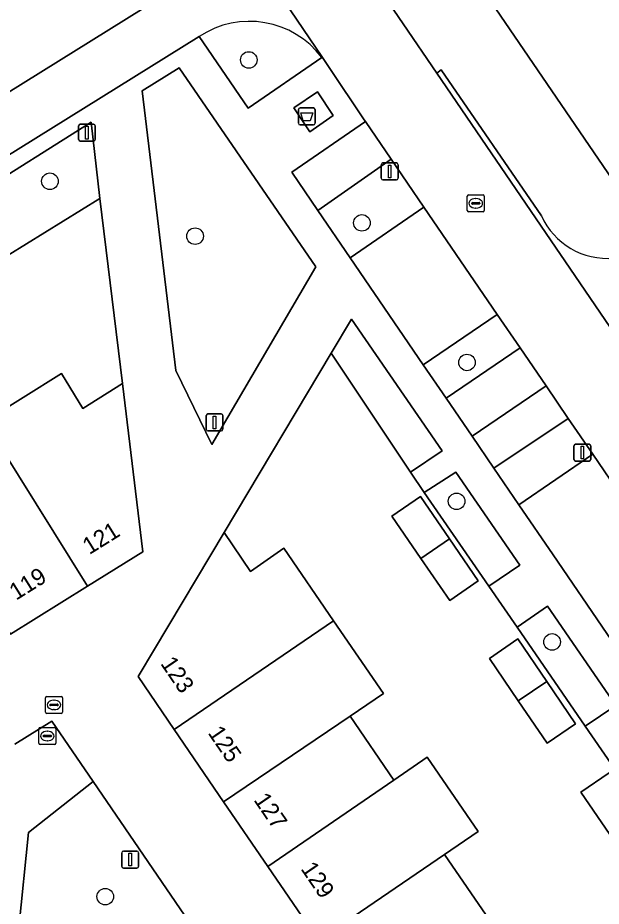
# Model space of a CAD drawing. Extents: x 155275 to 156265, y 382654 to 383635.
# Drawn here: x 155494.7 to 155529.1, y 383016 to 383068.5 of the extents above; entities that cross this region are included whole.
import ezdxf

# ---------------------------------------------------------------- set-up
doc = ezdxf.new("R2010")
doc.units = 0
for name, color, linetype in [('IMGEO_Afval_apart_plaats', 7, 'Continuous'), ('IMGEO_Boom', 7, 'Continuous'), ('IMGEO_Erf', 7, 'Continuous'), ('IMGEO_Groenvoorziening', 7, 'Continuous'), ('IMGEO_Lichtmast', 7, 'Continuous'), ('IMGEO_Pand', 7, 'Continuous'), ('IMGEO_Pand_nummerreeks', 7, 'Continuous'), ('IMGEO_Parkeervlak_halfverhard', 7, 'Continuous'), ('IMGEO_Rijbaan_lokaal_gesloten', 7, 'Continuous'), ('IMGEO_Rijbaan_lokaal_halfverhard', 7, 'Continuous'), ('IMGEO_Rijbaan_lokaal_open', 7, 'Continuous'), ('IMGEO_Rioolput', 7, 'Continuous'), ('IMGEO_Voetpad_gesloten', 7, 'Continuous'), ('IMGEO_Voetpad_halfverhard', 7, 'Continuous'), ('IMGEO_Voetpad_open', 7, 'Continuous')]:
    doc.layers.add(name, color=color, linetype=linetype)

msp = doc.modelspace()

# ---------------------------------------------------------------- linework, layer by layer
at = {"layer": 'IMGEO_Afval_apart_plaats'}
for p, q in [((155511.229, 383062.277), (155511.229, 383063.077)), ((155511.229, 383063.077), (155511.229, 383062.277)), ((155511.329, 383063.177), (155512.119, 383063.177)), ((155512.119, 383063.177), (155511.329, 383063.177)), ((155512.219, 383063.077), (155512.219, 383062.277)), ((155512.219, 383062.277), (155512.219, 383063.077)), ((155512.119, 383062.177), (155511.329, 383062.177)), ((155511.329, 383062.177), (155512.119, 383062.177))]:
    msp.add_line(p, q, dxfattribs=at)
msp.add_lwpolyline([(155511.372, 383062.891), (155512.076, 383062.891), (155511.927, 383062.421), (155511.521, 383062.421), (155511.372, 383062.891)], dxfattribs=at)
for centre, start, end in [((155511.329, 383063.077), 90, 180), ((155511.329, 383063.077), 90, 180), ((155512.119, 383063.077), 0, 90), ((155512.119, 383063.077), 360, 90), ((155511.329, 383062.277), 180, 270), ((155511.329, 383062.277), 180, 270), ((155512.119, 383062.277), 270, 0), ((155512.119, 383062.277), 270, 0)]:
    msp.add_arc(centre, 0.1, start, end, dxfattribs=at)
at = {"layer": 'IMGEO_Boom'}
for centre in [(155508.301, 383066.013), (155496.555, 383058.843), (155514.983, 383056.382), (155505.131, 383055.598), (155521.188, 383048.133), (155520.574, 383039.927), (155526.214, 383031.615), (155499.825, 383016.56)]:
    msp.add_circle(centre, 0.489, dxfattribs=at)
at = {"layer": 'IMGEO_Erf'}
for points in [[(155492.7, 383044.639), (155497.239, 383047.471), (155498.501, 383045.416), (155500.833, 383046.897), (155499.51, 383057.814), (155494.099, 383054.469)], [(155538.976, 383010.755), (155535.116, 383016.465), (155533.583, 383018.687), (155529.705, 383024.413), (155528.173, 383026.638), (155524.149, 383032.494), (155522.483, 383034.916), (155518.652, 383040.451), (155517.86, 383041.646), (155513.176, 383048.683), (155506.846, 383038.081), (155508.409, 383035.787), (155510.375, 383037.164), (155513.314, 383032.864), (155516.252, 383028.563), (155514.281, 383027.227), (155516.869, 383023.449), (155518.841, 383024.799), (155521.842, 383020.402), (155519.867, 383019.056), (155522.538, 383015.144)]]:
    msp.add_lwpolyline(points, dxfattribs=at)
for points in [[(155516.758, 383039.046), (155518.434, 383040.211), (155520.15, 383037.703), (155521.851, 383035.217), (155520.17, 383034.055), (155518.464, 383036.551)], [(155522.51, 383030.636), (155524.2, 383031.789), (155525.903, 383029.285), (155527.605, 383026.783), (155525.917, 383025.633), (155524.214, 383028.135)], [(155527.915, 383022.737), (155529.594, 383023.872), (155531.297, 383021.366), (155532.993, 383018.871), (155531.319, 383017.717), (155529.617, 383020.227)]]:
    msp.add_lwpolyline(points, close=True, dxfattribs=at)
at = {"layer": 'IMGEO_Groenvoorziening'}
for points in [[(155480.034, 383158.875), (155477.826, 383162.127), (155472.813, 383162.127), (155468.617, 383161.331), (155465.995, 383160.571), (155463.849, 383159.263), (155462.233, 383157.915), (155532.26, 383055.303), (155545.152, 383064.126), (155544.457, 383065.142), (155543.795, 383064.763), (155530.65, 383083.861), (155531.326, 383084.304), (155531.269, 383084.388), (155521.541, 383098.327)], [(155505.089, 383070.96), (155505.341, 383071.117), (155500.609, 383077.909), (155490.494, 383071.616), (155489.509, 383067.105), (155491.727, 383066.588), (155491.921, 383066.543), (155491.778, 383065.902), (155490.937, 383062.142)], [(155504.189, 383065.544), (155501.998, 383064.178), (155503.994, 383047.661), (155506.121, 383043.288), (155512.262, 383053.791)], [(155499.51, 383057.814), (155498.997, 383062.33), (155491.987, 383057.925), (155494.099, 383054.469)], [(155516.715, 383060.139), (155512.384, 383057.123), (155514.293, 383054.326), (155518.639, 383057.32)], [(155524.323, 383048.993), (155522.97, 383050.975), (155518.609, 383048), (155519.962, 383046.019)], [(155514.371, 383050.684), (155513.176, 383048.683), (155517.86, 383041.646), (155519.716, 383042.9)], [(155528.615, 383042.705), (155527.168, 383044.825), (155522.777, 383041.893), (155524.258, 383039.723)], [(155520.52, 383041.652), (155518.652, 383040.451), (155522.483, 383034.916), (155524.302, 383036.142)], [(155525.952, 383033.725), (155524.149, 383032.494), (155528.173, 383026.638), (155529.978, 383027.86)], [(155499.11, 383023.363), (155495.284, 383020.355), (155494.716, 383014.712), (155510.653, 382998.512), (155510.321, 382989), (155513.039, 382987.973), (155521.538, 382990.521)]]:
    msp.add_lwpolyline(points, close=True, dxfattribs=at)
for points in [[(155462.233, 383157.915), (155462.079, 383157.786), (155460.804, 383156.197), (155460.205, 383154.218), (155460.309, 383152.942), (155463.293, 383147.493), (155476.061, 383129.31), (155480.081, 383123.249), (155485.32, 383114.545), (155492.386, 383101.857), (155501.64, 383091.213), (155505.492, 383085.671), (155519.413, 383065.239), (155519.67, 383065.419), (155525.582, 383056.805)], [(155531.844, 383055.018), (155532.26, 383055.303), (155462.233, 383157.915)], [(155505.376, 383067.393), (155508.267, 383063.157), (155512.623, 383066.148)]]:
    msp.add_lwpolyline(points, dxfattribs=at)
for centre, radius, start, end in [((155508.343, 383062.951), 5.342, 36.7626, 123.7414), ((155529.463, 383058.536), 4.25, 204.0413, 275.3443)]:
    msp.add_arc(centre, radius, start, end, dxfattribs=at)
at = {"layer": 'IMGEO_Lichtmast'}
for p, q in [((155498.245, 383061.315), (155498.245, 383062.115)), ((155498.245, 383062.115), (155498.245, 383061.315)), ((155498.345, 383062.215), (155499.135, 383062.215)), ((155499.135, 383062.215), (155498.345, 383062.215)), ((155499.235, 383062.115), (155499.235, 383061.315)), ((155499.235, 383061.315), (155499.235, 383062.115)), ((155499.135, 383061.215), (155498.345, 383061.215)), ((155498.345, 383061.215), (155499.135, 383061.215)), ((155516.126, 383059.023), (155516.126, 383059.823)), ((155516.126, 383059.823), (155516.126, 383059.023)), ((155516.226, 383059.923), (155517.016, 383059.923)), ((155517.016, 383059.923), (155516.226, 383059.923)), ((155517.116, 383059.823), (155517.116, 383059.023)), ((155517.116, 383059.023), (155517.116, 383059.823)), ((155517.016, 383058.923), (155516.226, 383058.923)), ((155516.226, 383058.923), (155517.016, 383058.923)), ((155505.787, 383044.19), (155505.787, 383044.99)), ((155505.787, 383044.99), (155505.787, 383044.19)), ((155505.887, 383045.09), (155506.677, 383045.09)), ((155506.677, 383045.09), (155505.887, 383045.09)), ((155506.777, 383044.99), (155506.777, 383044.19)), ((155506.777, 383044.19), (155506.777, 383044.99)), ((155506.677, 383044.09), (155505.887, 383044.09)), ((155505.887, 383044.09), (155506.677, 383044.09)), ((155527.505, 383042.403), (155527.505, 383043.203)), ((155527.505, 383043.203), (155527.505, 383042.403)), ((155527.605, 383043.303), (155528.395, 383043.303)), ((155528.395, 383043.303), (155527.605, 383043.303)), ((155528.495, 383043.203), (155528.495, 383042.403)), ((155528.495, 383042.403), (155528.495, 383043.203)), ((155528.395, 383042.303), (155527.605, 383042.303)), ((155527.605, 383042.303), (155528.395, 383042.303)), ((155500.798, 383018.351), (155500.798, 383019.151)), ((155500.798, 383019.151), (155500.798, 383018.351)), ((155500.898, 383019.251), (155501.688, 383019.251)), ((155501.688, 383019.251), (155500.898, 383019.251)), ((155501.788, 383019.151), (155501.788, 383018.351)), ((155501.788, 383018.351), (155501.788, 383019.151)), ((155501.688, 383018.251), (155500.898, 383018.251)), ((155500.898, 383018.251), (155501.688, 383018.251))]:
    msp.add_line(p, q, dxfattribs=at)
for points in [[(155498.665, 383062.09), (155498.815, 383062.09), (155498.815, 383061.34), (155498.665, 383061.34), (155498.665, 383062.09)], [(155516.546, 383059.798), (155516.696, 383059.798), (155516.696, 383059.048), (155516.546, 383059.048), (155516.546, 383059.798)], [(155506.207, 383044.965), (155506.357, 383044.965), (155506.357, 383044.215), (155506.207, 383044.215), (155506.207, 383044.965)], [(155527.925, 383043.178), (155528.075, 383043.178), (155528.075, 383042.428), (155527.925, 383042.428), (155527.925, 383043.178)], [(155501.218, 383019.126), (155501.368, 383019.126), (155501.368, 383018.376), (155501.218, 383018.376), (155501.218, 383019.126)]]:
    msp.add_lwpolyline(points, dxfattribs=at)
for centre, start, end in [((155498.345, 383062.115), 90, 180), ((155498.345, 383062.115), 90, 180), ((155499.135, 383062.115), 0, 90), ((155499.135, 383062.115), 360, 90), ((155498.345, 383061.315), 180, 270), ((155498.345, 383061.315), 180, 270), ((155499.135, 383061.315), 270, 0), ((155499.135, 383061.315), 270, 0), ((155516.226, 383059.823), 90, 180), ((155516.226, 383059.823), 90, 180), ((155517.016, 383059.823), 0, 90), ((155517.016, 383059.823), 360, 90), ((155516.226, 383059.023), 180, 270), ((155516.226, 383059.023), 180, 270), ((155517.016, 383059.023), 270, 0), ((155517.016, 383059.023), 270, 0), ((155505.887, 383044.99), 90, 180), ((155505.887, 383044.99), 90, 180), ((155506.677, 383044.99), 0, 90), ((155506.677, 383044.99), 360, 90), ((155505.887, 383044.19), 180, 270), ((155505.887, 383044.19), 180, 270), ((155506.677, 383044.19), 270, 0), ((155506.677, 383044.19), 270, 0), ((155527.605, 383043.203), 90, 180), ((155527.605, 383043.203), 90, 180), ((155528.395, 383043.203), 0, 90), ((155528.395, 383043.203), 360, 90), ((155527.605, 383042.403), 180, 270), ((155527.605, 383042.403), 180, 270), ((155528.395, 383042.403), 270, 0), ((155528.395, 383042.403), 270, 0), ((155500.898, 383019.151), 90, 180), ((155500.898, 383019.151), 90, 180), ((155501.688, 383019.151), 0, 90), ((155501.688, 383019.151), 360, 90), ((155500.898, 383018.351), 180, 270), ((155500.898, 383018.351), 180, 270), ((155501.688, 383018.351), 270, 0), ((155501.688, 383018.351), 270, 0)]:
    msp.add_arc(centre, 0.1, start, end, dxfattribs=at)
at = {"layer": 'IMGEO_Pand'}
for points in [[(155500.833, 383046.897), (155498.501, 383045.416), (155497.239, 383047.471), (155492.7, 383044.639), (155498.771, 383034.907), (155502.035, 383036.942)], [(155492.7, 383044.639), (155488.16, 383041.806), (155488.8, 383040.778), (155494.221, 383032.071), (155498.771, 383034.907)], [(155516.758, 383039.046), (155518.464, 383036.551), (155520.15, 383037.703), (155518.434, 383040.211)], [(155513.314, 383032.864), (155510.375, 383037.164), (155508.409, 383035.787), (155506.846, 383038.081), (155502.73, 383031.188), (155501.761, 383029.566), (155503.901, 383026.432)], [(155520.15, 383037.703), (155518.464, 383036.551), (155520.17, 383034.055), (155521.851, 383035.217)], [(155513.314, 383032.864), (155503.901, 383026.432), (155506.815, 383022.166), (155514.281, 383027.227), (155516.252, 383028.563)], [(155522.51, 383030.636), (155524.214, 383028.135), (155525.903, 383029.285), (155524.2, 383031.789)], [(155525.903, 383029.285), (155524.214, 383028.135), (155525.917, 383025.633), (155527.605, 383026.783)], [(155514.281, 383027.227), (155506.815, 383022.166), (155509.422, 383018.351), (155516.869, 383023.449)], [(155518.841, 383024.799), (155516.869, 383023.449), (155509.422, 383018.351), (155512.411, 383013.974), (155519.867, 383019.056), (155521.842, 383020.402)], [(155527.915, 383022.737), (155529.617, 383020.227), (155531.297, 383021.366), (155529.594, 383023.872)], [(155519.867, 383019.056), (155512.411, 383013.974), (155515.087, 383010.056), (155522.538, 383015.144)]]:
    msp.add_lwpolyline(points, close=True, dxfattribs=at)
at = {"layer": 'IMGEO_Parkeervlak_halfverhard'}
for points in [[(155516.715, 383060.139), (155515.187, 383062.378), (155510.85, 383059.371), (155512.384, 383057.123)], [(155518.639, 383057.32), (155514.293, 383054.326), (155518.609, 383048), (155522.97, 383050.975)], [(155525.859, 383046.743), (155524.323, 383048.993), (155519.962, 383046.019), (155521.488, 383043.782)], [(155530.325, 383040.2), (155528.615, 383042.705), (155524.258, 383039.723), (155526.283, 383036.755), (155532.625, 383027.467), (155536.982, 383030.447)]]:
    msp.add_lwpolyline(points, close=True, dxfattribs=at)
at = {"layer": 'IMGEO_Rijbaan_lokaal_gesloten'}
for points in [[(155566.438, 382996.221), (155519.413, 383065.239), (155505.492, 383085.671)], [(155508.13, 383072.855), (155512.648, 383066.165), (155513.05, 383065.571), (155515.122, 383062.473), (155515.187, 383062.378), (155516.715, 383060.139), (155518.639, 383057.32), (155522.97, 383050.975), (155524.323, 383048.993), (155525.859, 383046.743), (155527.168, 383044.825), (155528.615, 383042.705), (155530.325, 383040.2), (155536.982, 383030.447), (155539.899, 383026.172), (155542.675, 383022.106), (155544.11, 383020.003), (155548.423, 383013.685)]]:
    msp.add_lwpolyline(points, dxfattribs=at)
at = {"layer": 'IMGEO_Rijbaan_lokaal_halfverhard'}
for points in [[(155512.623, 383066.148), (155512.648, 383066.165), (155508.13, 383072.855), (155503.5, 383079.707), (155499.306, 383085.916)], [(155490.494, 383071.616), (155500.609, 383077.909), (155505.341, 383071.117), (155505.089, 383070.96), (155490.937, 383062.142)], [(155425.36, 383017.563), (155505.376, 383067.393)]]:
    msp.add_lwpolyline(points, dxfattribs=at)
msp.add_arc((155508.343, 383062.951), 5.342, 36.7626, 123.7414, dxfattribs=at)
at = {"layer": 'IMGEO_Rijbaan_lokaal_open'}
msp.add_lwpolyline([(155525.582, 383056.805), (155519.67, 383065.419), (155519.413, 383065.239), (155566.438, 382996.221), (155566.772, 382996.446), (155532.602, 383046.611)], dxfattribs=at)
msp.add_arc((155529.463, 383058.536), 4.25, 204.0413, 275.3443, dxfattribs=at)
at = {"layer": 'IMGEO_Rioolput'}
for p, q in [((155521.207, 383057.112), (155521.207, 383057.964)), ((155521.282, 383058.038), (155522.134, 383058.038)), ((155521.695, 383057.818), (155521.72, 383057.818)), ((155522.208, 383057.964), (155522.208, 383057.112)), ((155521.466, 383057.532), (155521.466, 383057.544)), ((155521.904, 383057.495), (155521.506, 383057.495)), ((155521.509, 383057.581), (155521.907, 383057.581)), ((155521.718, 383057.258), (155521.693, 383057.258)), ((155521.95, 383057.544), (155521.95, 383057.532)), ((155522.134, 383057.038), (155521.282, 383057.038)), ((155496.291, 383027.466), (155496.291, 383028.318)), ((155496.366, 383028.392), (155497.218, 383028.392)), ((155497.292, 383028.318), (155497.292, 383027.466)), ((155496.55, 383027.886), (155496.55, 383027.898)), ((155496.988, 383027.849), (155496.59, 383027.849)), ((155496.593, 383027.935), (155496.991, 383027.935)), ((155496.779, 383028.172), (155496.804, 383028.172)), ((155497.034, 383027.898), (155497.034, 383027.886)), ((155497.218, 383027.392), (155496.366, 383027.392)), ((155496.802, 383027.612), (155496.777, 383027.612)), ((155495.905, 383025.625), (155495.905, 383026.477)), ((155495.98, 383026.551), (155496.832, 383026.551)), ((155496.393, 383026.331), (155496.418, 383026.331)), ((155496.906, 383026.477), (155496.906, 383025.625)), ((155496.164, 383026.045), (155496.164, 383026.057)), ((155496.602, 383026.008), (155496.204, 383026.008)), ((155496.207, 383026.094), (155496.605, 383026.094)), ((155496.416, 383025.771), (155496.391, 383025.771)), ((155496.648, 383026.057), (155496.648, 383026.045)), ((155496.832, 383025.551), (155495.98, 383025.551))]:
    msp.add_line(p, q, dxfattribs=at)
for points in [[(155521.207, 383057.112), (155521.207, 383057.964)], [(155521.282, 383058.038), (155522.134, 383058.038)], [(155522.208, 383057.964), (155522.208, 383057.112)], [(155522.134, 383057.038), (155521.282, 383057.038)], [(155496.291, 383027.466), (155496.291, 383028.318)], [(155496.366, 383028.392), (155497.218, 383028.392)], [(155497.292, 383028.318), (155497.292, 383027.466)], [(155497.218, 383027.392), (155496.366, 383027.392)], [(155495.905, 383025.625), (155495.905, 383026.477)], [(155495.98, 383026.551), (155496.832, 383026.551)], [(155496.906, 383026.477), (155496.906, 383025.625)], [(155496.832, 383025.551), (155495.98, 383025.551)]]:
    msp.add_lwpolyline(points, dxfattribs=at)
for centre, radius, start, end in [((155521.284, 383057.962), 0.0765, 91.552, 178.448), ((155521.284, 383057.962), 0.0765, 91.552, 178.448), ((155522.132, 383057.962), 0.0765, 1.552, 88.448), ((155522.132, 383057.962), 0.0765, 1.552, 88.448), ((155521.506, 383057.541), 0.0403, 85.8775, 175.7526), ((155521.503, 383057.531), 0.0366, 178.938, 274.7102), ((155521.907, 383057.538), 0.043, 264.8664, 352.4533), ((155521.911, 383057.543), 0.0386, 1.7309, 96.639), ((155521.284, 383057.114), 0.0765, 181.552, 268.448), ((155521.284, 383057.114), 0.0765, 181.552, 268.448), ((155522.132, 383057.114), 0.0765, 271.552, 358.448), ((155522.132, 383057.114), 0.0765, 271.552, 358.448), ((155496.368, 383028.316), 0.0765, 91.552, 178.448), ((155496.368, 383028.316), 0.0765, 91.552, 178.448), ((155497.216, 383028.316), 0.0765, 1.552, 88.448), ((155497.216, 383028.316), 0.0765, 1.552, 88.448), ((155496.59, 383027.895), 0.0403, 85.8775, 175.7526), ((155496.587, 383027.885), 0.0366, 178.938, 274.7102), ((155496.991, 383027.892), 0.043, 264.8664, 352.4533), ((155496.995, 383027.897), 0.0386, 1.7309, 96.639), ((155496.368, 383027.468), 0.0765, 181.552, 268.448), ((155496.368, 383027.468), 0.0765, 181.552, 268.448), ((155497.216, 383027.468), 0.0765, 271.552, 358.448), ((155497.216, 383027.468), 0.0765, 271.552, 358.448), ((155495.982, 383026.475), 0.0765, 91.552, 178.448), ((155495.982, 383026.475), 0.0765, 91.552, 178.448), ((155496.83, 383026.475), 0.0765, 1.552, 88.448), ((155496.83, 383026.475), 0.0765, 1.552, 88.448), ((155496.204, 383026.054), 0.0403, 85.8775, 175.7526), ((155496.201, 383026.044), 0.0366, 178.938, 274.7102), ((155496.605, 383026.051), 0.043, 264.8664, 352.4533), ((155496.609, 383026.056), 0.0386, 1.7309, 96.639), ((155495.982, 383025.627), 0.0765, 181.552, 268.448), ((155495.982, 383025.627), 0.0765, 181.552, 268.448), ((155496.83, 383025.627), 0.0765, 271.552, 358.448), ((155496.83, 383025.627), 0.0765, 271.552, 358.448)]:
    msp.add_arc(centre, radius, start, end, dxfattribs=at)
for centre, major_axis, ratio, start_param, end_param in [((155521.694, 383057.538), (-0.387, 0.002), 0.722429, 4.712389, 7.853982), ((155521.719, 383057.538), (-0.39, 0.002), 0.717154, 1.570796, 4.712389), ((155496.778, 383027.892), (-0.387, 0.002), 0.722429, 4.712389, 7.853982), ((155496.803, 383027.892), (-0.39, 0.002), 0.717154, 1.570796, 4.712389), ((155496.392, 383026.051), (-0.387, 0.002), 0.722429, 4.712389, 7.853982), ((155496.417, 383026.051), (-0.39, 0.002), 0.717154, 1.570796, 4.712389)]:
    msp.add_ellipse(centre, major_axis=major_axis, ratio=ratio, start_param=start_param, end_param=end_param, dxfattribs=at)
at = {"layer": 'IMGEO_Voetpad_gesloten'}
msp.add_lwpolyline([(155513.293, 383062.738), (155512.356, 383064.129), (155510.966, 383063.183), (155511.9, 383061.773)], close=True, dxfattribs=at)
at = {"layer": 'IMGEO_Voetpad_halfverhard'}
msp.add_lwpolyline([(155494.101, 383008.6), (155494.716, 383014.712), (155495.284, 383020.355), (155499.11, 383023.363), (155496.669, 383026.937), (155494.475, 383025.569)], dxfattribs=at)
at = {"layer": 'IMGEO_Voetpad_open'}
for points in [[(155544.055, 383010.726), (155539.732, 383017.057), (155538.314, 383019.134), (155535.525, 383023.22), (155532.625, 383027.467), (155526.283, 383036.755), (155524.258, 383039.723), (155522.777, 383041.893), (155521.488, 383043.782), (155519.962, 383046.019), (155518.609, 383048), (155514.293, 383054.326), (155512.384, 383057.123), (155510.85, 383059.371), (155515.187, 383062.378), (155515.122, 383062.473), (155513.05, 383065.571), (155512.648, 383066.165), (155512.623, 383066.148), (155508.267, 383063.157), (155505.376, 383067.393), (155425.36, 383017.563)], [(155491.987, 383057.925), (155498.997, 383062.33), (155499.51, 383057.814), (155500.833, 383046.897), (155502.035, 383036.942), (155498.771, 383034.907), (155494.221, 383032.071)], [(155512.411, 383013.974), (155509.422, 383018.351), (155506.815, 383022.166), (155503.901, 383026.432), (155501.761, 383029.566), (155502.73, 383031.188), (155506.846, 383038.081), (155513.176, 383048.683), (155514.371, 383050.684), (155519.716, 383042.9), (155517.86, 383041.646), (155518.652, 383040.451), (155520.52, 383041.652), (155524.302, 383036.142), (155522.483, 383034.916), (155524.149, 383032.494), (155525.952, 383033.725), (155529.978, 383027.86), (155528.173, 383026.638), (155529.705, 383024.413)], [(155494.475, 383025.569), (155496.669, 383026.937), (155499.11, 383023.363), (155521.538, 382990.521)]]:
    msp.add_lwpolyline(points, dxfattribs=at)
for points in [[(155503.994, 383047.661), (155501.998, 383064.178), (155504.189, 383065.544), (155512.262, 383053.791), (155506.121, 383043.288)], [(155511.9, 383061.773), (155510.966, 383063.183), (155512.356, 383064.129), (155513.293, 383062.738)], [(155527.168, 383044.825), (155525.859, 383046.743), (155521.488, 383043.782), (155522.777, 383041.893)]]:
    msp.add_lwpolyline(points, close=True, dxfattribs=at)

# ---------------------------------------------------------------- texts
at = {"layer": 'IMGEO_Pand_nummerreeks'}
for s, rotation, p in [('121', 31.9424, (155498.883, 383036.744)), ('119', 31.9424, (155494.558, 383034.048)), ('123', 304.3372, (155503.052, 383030.335)), ('125', 304.3372, (155505.853, 383026.235)), ('127', 304.3372, (155508.557, 383022.276)), ('129', 304.3372, (155511.339, 383018.203))]:
    msp.add_text(s, height=1, rotation=rotation, dxfattribs=at).set_placement(p)

doc.saveas('drawing.dxf')
